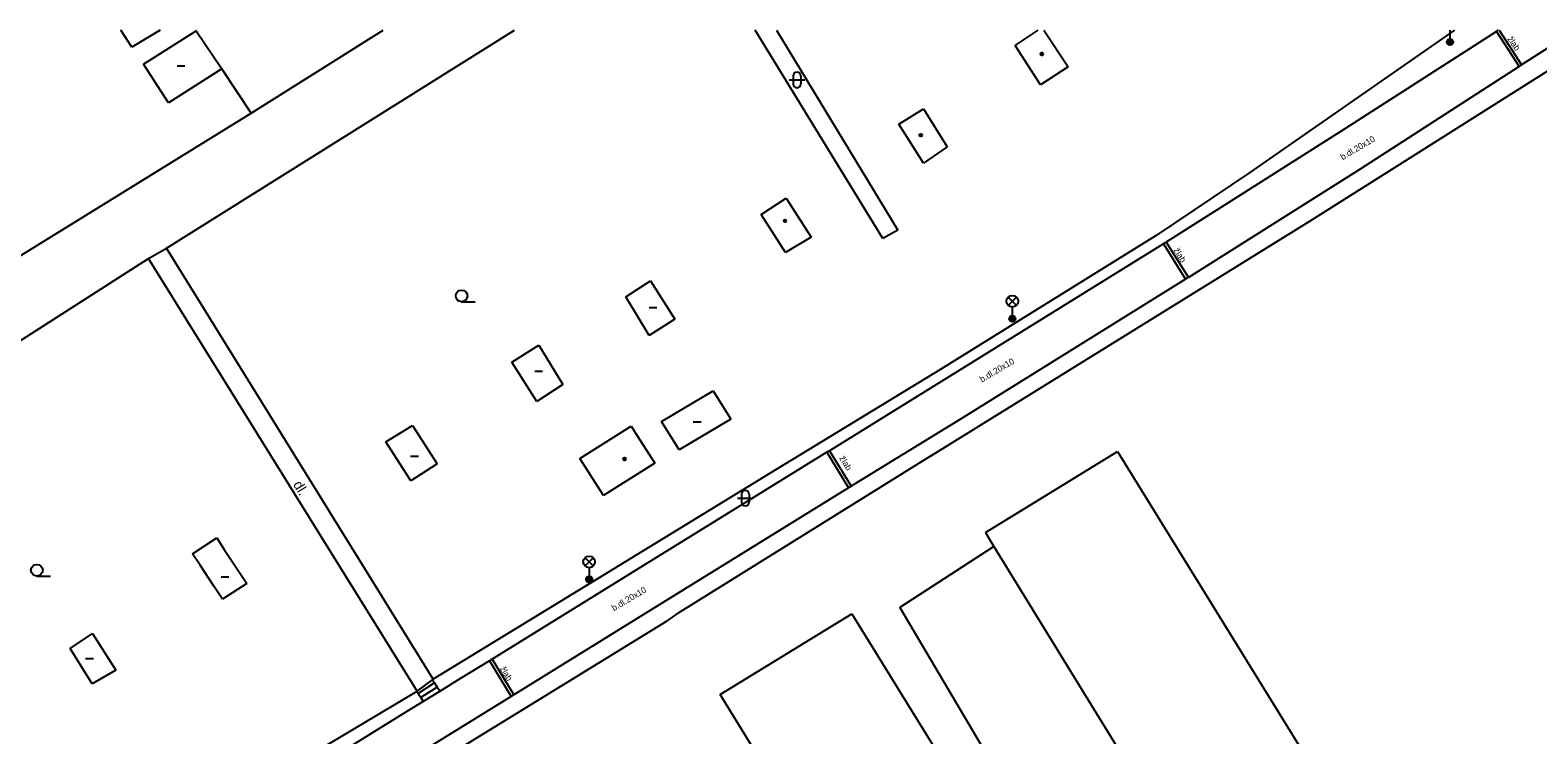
# Model space of a CAD drawing. Extents: x -600391 to -599491, y -1160176 to -1159402.
# Drawn here: x -599671 to -599574.3, y -1159447 to -1159401.8 of the extents above; entities that cross this region are included whole.
import ezdxf

# ---------------------------------------------------------------- set-up
doc = ezdxf.new("R2010")
doc.units = 0
for name, color, linetype in [('Level 10', 7, 'Continuous'), ('Level 11', 7, 'Continuous'), ('Level 24', 7, 'Continuous'), ('Level 33', 7, 'Continuous'), ('Level 36', 7, 'Continuous'), ('Level 39', 7, 'Continuous'), ('Level 40', 7, 'Continuous'), ('Level 42', 7, 'Continuous'), ('Level 5', 7, 'Continuous'), ('Level 51', 7, 'Continuous'), ('Level 52', 7, 'Continuous'), ('Level 7', 7, 'Continuous'), ('Level 8', 7, 'Continuous')]:
    doc.layers.add(name, color=color, linetype=linetype)

msp = doc.modelspace()

# ---------------------------------------------------------------- linework, layer by layer
at = {"layer": 'Level 10'}
msp.add_line((-599576.809, -1159401.769), (-599576.85, -1159401.8), dxfattribs=at)
for points in [[(-599576.85, -1159401.8), (-599576.93, -1159401.85), (-599586.95, -1159408.3)], [(-599571.83, -1159401.769), (-599575.31, -1159404), (-599575.39, -1159404.05)], [(-599575.39, -1159404.05), (-599575.47, -1159404.1), (-599585.68, -1159410.69)], [(-599586.95, -1159408.3), (-599598.12, -1159415.38), (-599598.2, -1159415.43)], [(-599585.68, -1159410.69), (-599596.7, -1159417.65), (-599596.79, -1159417.7)], [(-599598.2, -1159415.43), (-599598.29, -1159415.48), (-599612.58, -1159424.34)], [(-599596.79, -1159417.7), (-599596.88, -1159417.75), (-599611.32, -1159426.74)], [(-599612.58, -1159424.34), (-599619.74, -1159428.77), (-599619.82, -1159428.82)], [(-599611.32, -1159426.74), (-599618.34, -1159431.05), (-599618.42, -1159431.1)], [(-599619.82, -1159428.82), (-599619.91, -1159428.87), (-599632.12, -1159436.42)], [(-599618.42, -1159431.1), (-599618.51, -1159431.15), (-599630.73, -1159438.71)], [(-599632.12, -1159436.42), (-599641.38, -1159442.15), (-599641.46, -1159442.2)], [(-599630.73, -1159438.71), (-599640, -1159444.44), (-599640.08, -1159444.49)], [(-599641.46, -1159442.2), (-599641.55, -1159442.25), (-599643.46, -1159443.41)], [(-599643.46, -1159443.41), (-599644.73, -1159444.2)], [(-599640.08, -1159444.49), (-599640.17, -1159444.54), (-599652.06, -1159451.89)], [(-599644.73, -1159444.2), (-599645.81, -1159444.88)], [(-599646.86, -1159445.52), (-599653.49, -1159449.62)], [(-599645.81, -1159444.88), (-599646.86, -1159445.52)]]:
    msp.add_lwpolyline(points, dxfattribs=at)
at = {"layer": 'Level 11'}
for p, q in [((-599662.28, -1159415.77), (-599639.954, -1159401.769)), ((-599660.38, -1159401.81), (-599660.407, -1159401.769)), ((-599656.85, -1159407.09), (-599648.375, -1159401.769))]:
    msp.add_line(p, q, dxfattribs=at)
for points in [[(-599656.85, -1159407.09), (-599658.74, -1159404.26)], [(-599673.32, -1159417.26), (-599656.85, -1159407.09)], [(-599663.45, -1159416.43), (-599662.28, -1159415.77)], [(-599645.17, -1159443.44), (-599662.28, -1159415.77)], [(-599698.2, -1159438.71), (-599663.45, -1159416.43)], [(-599646.2, -1159444.2), (-599663.45, -1159416.43)], [(-599609.18, -1159434.92), (-599615.21, -1159438.84), (-599609.6, -1159448.36), (-599605.42, -1159448.79), (-599593.25, -1159468.56)], [(-599645.08, -1159443.68), (-599646.14, -1159444.35)], [(-599645.21, -1159443.47), (-599645.08, -1159443.68)], [(-599645.08, -1159443.68), (-599644.91, -1159443.94), (-599644.73, -1159444.2)], [(-599646.23, -1159444.22), (-599646.14, -1159444.35)], [(-599646.14, -1159444.35), (-599645.97, -1159444.62), (-599645.81, -1159444.88)], [(-599644.91, -1159443.94), (-599645.97, -1159444.62)]]:
    msp.add_lwpolyline(points, dxfattribs=at)
at = {"layer": 'Level 24'}
msp.add_line((-599576.751, -1159401.769), (-599575.31, -1159404), dxfattribs=at)
for points in [[(-599576.93, -1159401.85), (-599575.47, -1159404.1)], [(-599598.29, -1159415.48), (-599596.88, -1159417.75)], [(-599598.12, -1159415.38), (-599596.7, -1159417.65)], [(-599619.91, -1159428.87), (-599618.51, -1159431.15)], [(-599619.74, -1159428.77), (-599618.34, -1159431.05)], [(-599641.55, -1159442.25), (-599640.17, -1159444.54)], [(-599641.38, -1159442.15), (-599640, -1159444.44)]]:
    msp.add_lwpolyline(points, dxfattribs=at)
at = {"layer": 'Level 33'}
for p, q in [((-599579.91, -1159401.78), (-599579.91, -1159402.53)), ((-599608.265, -1159419.44), (-599607.735, -1159418.91)), ((-599608.265, -1159418.91), (-599607.735, -1159419.44)), ((-599608, -1159419.55), (-599608, -1159420.3)), ((-599635.425, -1159436.17), (-599634.895, -1159435.64)), ((-599635.425, -1159435.64), (-599634.895, -1159436.17)), ((-599635.16, -1159436.28), (-599635.16, -1159437.03))]:
    msp.add_line(p, q, dxfattribs=at)
for centre, radius in [((-599579.91, -1159402.53), 0.2), ((-599579.91, -1159402.53), 0.145), ((-599579.91, -1159402.53), 0.0876), ((-599608, -1159419.175), 0.375), ((-599608, -1159420.3), 0.2), ((-599608, -1159420.3), 0.145), ((-599608, -1159420.3), 0.0876), ((-599635.16, -1159435.905), 0.375), ((-599635.16, -1159437.03), 0.2), ((-599635.16, -1159437.03), 0.145), ((-599635.16, -1159437.03), 0.0876)]:
    msp.add_circle(centre, radius, dxfattribs=at)
at = {"layer": 'Level 36'}
for p, q in [((-599622.316, -1159404.966), (-599621.316, -1159404.966)), ((-599622.066, -1159404.716), (-599622.066, -1159405.216)), ((-599621.566, -1159404.716), (-599621.566, -1159405.216)), ((-599643.35, -1159419.205), (-599642.475, -1159419.205)), ((-599625.636, -1159431.816), (-599624.636, -1159431.816)), ((-599625.386, -1159431.566), (-599625.386, -1159432.066)), ((-599624.886, -1159431.566), (-599624.886, -1159432.066)), ((-599670.61, -1159436.815), (-599669.735, -1159436.815))]:
    msp.add_line(p, q, dxfattribs=at)
for centre in [(-599643.35, -1159418.83), (-599670.61, -1159436.44)]:
    msp.add_circle(centre, 0.375, dxfattribs=at)
for centre, start, end in [((-599621.816, -1159404.716), 0, 180), ((-599621.816, -1159405.216), 180, 0), ((-599625.136, -1159431.566), 0, 180), ((-599625.136, -1159432.066), 180, 0)]:
    msp.add_arc(centre, 0.25, start, end, dxfattribs=at)
at = {"layer": 'Level 39'}
for p, q in [((-599661.61, -1159404.06), (-599661.11, -1159404.06)), ((-599631.31, -1159419.57), (-599630.81, -1159419.57)), ((-599638.65, -1159423.66), (-599638.15, -1159423.66)), ((-599628.48, -1159426.91), (-599627.98, -1159426.91)), ((-599646.62, -1159429.11), (-599646.12, -1159429.11)), ((-599658.78, -1159436.87), (-599658.28, -1159436.87)), ((-599667.48, -1159442.11), (-599666.98, -1159442.11))]:
    msp.add_line(p, q, dxfattribs=at)
for centre, radius in [((-599606.11, -1159403.3), 0.09), ((-599606.11, -1159403.3), 0.0398), ((-599613.87, -1159408.51), 0.09), ((-599613.87, -1159408.51), 0.0398), ((-599622.59, -1159414.01), 0.09), ((-599622.59, -1159414.01), 0.0398), ((-599632.9, -1159429.3), 0.09), ((-599632.9, -1159429.3), 0.0398)]:
    msp.add_circle(centre, radius, dxfattribs=at)
at = {"layer": 'Level 5'}
for p, q in [((-599664.52, -1159402.86), (-599665.218, -1159401.769)), ((-599662.704, -1159401.769), (-599664.52, -1159402.86))]:
    msp.add_line(p, q, dxfattribs=at)
for points in [[(-599663.76, -1159403.96), (-599660.38, -1159401.81)], [(-599660.38, -1159401.81), (-599658.74, -1159404.26)], [(-599662.16, -1159406.43), (-599663.76, -1159403.96)], [(-599658.74, -1159404.26), (-599662.16, -1159406.43)], [(-599624.12, -1159413.6), (-599622.52, -1159412.55)], [(-599622.52, -1159412.55), (-599620.91, -1159415.05)], [(-599622.56, -1159416.04), (-599624.12, -1159413.6)], [(-599620.91, -1159415.05), (-599622.56, -1159416.04)], [(-599632.8, -1159418.89), (-599631.22, -1159417.87)], [(-599631.22, -1159417.87), (-599629.67, -1159420.32)], [(-599631.3, -1159421.38), (-599632.8, -1159418.89)], [(-599629.67, -1159420.32), (-599631.3, -1159421.38)], [(-599640.12, -1159423.09), (-599638.4, -1159422)], [(-599638.4, -1159422), (-599636.85, -1159424.52)], [(-599638.52, -1159425.6), (-599640.12, -1159423.09)], [(-599636.85, -1159424.52), (-599638.52, -1159425.6)], [(-599630.51, -1159426.89), (-599627.21, -1159424.92)], [(-599627.21, -1159424.92), (-599626.07, -1159426.74)], [(-599648.2, -1159428.2), (-599646.5, -1159427.15)], [(-599646.5, -1159427.15), (-599644.92, -1159429.62)], [(-599635.76, -1159429.27), (-599632.46, -1159427.19)], [(-599632.46, -1159427.19), (-599632.05, -1159427.84)], [(-599629.38, -1159428.71), (-599630.51, -1159426.89)], [(-599626.07, -1159426.74), (-599629.38, -1159428.71)], [(-599646.61, -1159430.7), (-599648.2, -1159428.2)], [(-599632.05, -1159427.84), (-599630.94, -1159429.56)], [(-599634.25, -1159431.65), (-599635.76, -1159429.27)], [(-599609.73, -1159434.02), (-599601.25, -1159428.82)], [(-599601.25, -1159428.82), (-599565.83, -1159486.21)], [(-599644.92, -1159429.62), (-599646.61, -1159430.7)], [(-599630.94, -1159429.56), (-599633.53, -1159431.2)], [(-599633.53, -1159431.2), (-599634.25, -1159431.65)], [(-599609.73, -1159434.02), (-599609.18, -1159434.92), (-599574.46, -1159491.42)], [(-599660.61, -1159435.39), (-599659.06, -1159434.37)], [(-599659.06, -1159434.37), (-599658.58, -1159435.11)], [(-599658.58, -1159435.11), (-599657.14, -1159437.3)], [(-599660.13, -1159436.12), (-599660.61, -1159435.39)], [(-599659.24, -1159437.47), (-599660.13, -1159436.12)], [(-599658.69, -1159438.3), (-599659.24, -1159437.47)], [(-599657.14, -1159437.3), (-599658.69, -1159438.3)], [(-599626.76, -1159444.41), (-599618.3, -1159439.24)], [(-599618.3, -1159439.24), (-599582.84, -1159496.67)], [(-599668.48, -1159441.47), (-599667.03, -1159440.5)], [(-599667.03, -1159440.5), (-599665.54, -1159442.85)], [(-599667.06, -1159443.74), (-599668.48, -1159441.47)], [(-599665.54, -1159442.85), (-599667.06, -1159443.74)], [(-599591.39, -1159501.86), (-599593.44, -1159498.53), (-599594.99, -1159496.01), (-599595.89, -1159494.55), (-599597.86, -1159491.35), (-599619.67, -1159455.93), (-599626.76, -1159444.41)]]:
    msp.add_lwpolyline(points, dxfattribs=at)
at = {"layer": 'Level 51'}
for p, q in [((-599616.32, -1159415.14), (-599624.495, -1159401.769)), ((-599623.144, -1159401.769), (-599615.35, -1159414.6))]:
    msp.add_line(p, q, dxfattribs=at)
msp.add_lwpolyline([(-599615.35, -1159414.6), (-599616.32, -1159415.14)], dxfattribs=at)
at = {"layer": 'Level 52'}
for p, q in [((-599607.81, -1159402.75), (-599606.351, -1159401.769)), ((-599605.988, -1159401.769), (-599604.42, -1159404.13))]:
    msp.add_line(p, q, dxfattribs=at)
for points in [[(-599606.2, -1159405.29), (-599607.81, -1159402.75)], [(-599604.42, -1159404.13), (-599606.2, -1159405.29)], [(-599615.28, -1159407.81), (-599613.71, -1159406.81)], [(-599613.71, -1159406.81), (-599612.19, -1159409.25)], [(-599613.71, -1159410.31), (-599615.28, -1159407.81)], [(-599612.19, -1159409.25), (-599613.71, -1159410.31)]]:
    msp.add_lwpolyline(points, dxfattribs=at)
at = {"layer": 'Level 7'}
for points in [[(-599579.625, -1159401.769), (-599592.75, -1159410.91), (-599598.76, -1159414.96), (-599612.66, -1159423.58), (-599623.55, -1159430.21), (-599634.63, -1159437), (-599645.17, -1159443.44)], [(-599613.18, -1159429.08), (-599588.83, -1159413.98), (-599569.501, -1159401.769)], [(-599613.18, -1159429.08), (-599629.44, -1159439.2)], [(-599630.18, -1159439.71), (-599645.66, -1159449.23), (-599667.53, -1159462.19)], [(-599646.2, -1159444.2), (-599646.23, -1159444.22), (-599669.4, -1159458.05), (-599689.55, -1159470.76), (-599714.78, -1159486.36)]]:
    msp.add_lwpolyline(points, dxfattribs=at)
at = {"layer": 'Level 8'}
for points in [[(-599630.18, -1159439.71), (-599629.44, -1159439.2)], [(-599646.2, -1159444.2), (-599645.21, -1159443.47), (-599645.17, -1159443.44)]]:
    msp.add_lwpolyline(points, dxfattribs=at)

# ---------------------------------------------------------------- texts
at = {"layer": 'Level 40'}
for s, height, rotation, p in [('b.dl.20x10', 0.4, 30.69731, (-599586.8, -1159410.13)), ('b.dl.20x10', 0.4, 30.69731, (-599609.95, -1159424.4)), ('dl.', 0.65, 301.85, (-599654.19, -1159430.94)), ('b.dl.20x10', 0.4, 30.69731, (-599633.57, -1159439.08))]:
    msp.add_text(s, height=height, rotation=rotation, dxfattribs=at).set_placement(p)
at = {"layer": 'Level 42'}
for rotation, p in [(304.15232, (-599576.25, -1159402.33)), (301.51902, (-599597.67, -1159415.9)), (301.51902, (-599619.12, -1159429.25)), (301.51902, (-599640.91, -1159442.76))]:
    msp.add_text('žlab', height=0.4, rotation=rotation, dxfattribs=at).set_placement(p)

doc.saveas('drawing.dxf')
